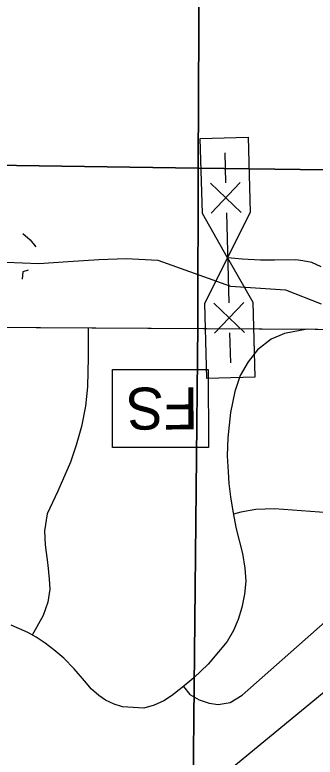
# Model space of a CAD drawing. Extents: x 380424 to 701066, y 1117407 to 1412949.
# Drawn here: x 529737 to 532243, y 1204830 to 1211018 of the extents above; entities that cross this region are included whole.
import ezdxf

# ---------------------------------------------------------------- set-up
doc = ezdxf.new("R2010")
doc.units = 0
for name, color, linetype in [('Culture', 7, 'Continuous'), ('Local Roads Paved', 7, 'Continuous'), ('Local Roads Related Cells', 7, 'Continuous'), ('Mangroves', 7, 'Continuous'), ('Narrow River Creek and Branch and Slough', 7, 'Continuous'), ('Section Lines', 7, 'Continuous'), ('State Park', 7, 'Continuous'), ('US Routes Highway Center Lines', 7, 'Continuous')]:
    doc.layers.add(name, color=color, linetype=linetype)

msp = doc.modelspace()

# ---------------------------------------------------------------- linework, layer by layer
at = {"layer": 'Culture'}
msp.add_lwpolyline([(531352.3, 1207412.5), (530552.3, 1207410.7), (530550.9, 1208060.7), (531350.9, 1208062.5)], close=True, dxfattribs=at)
at = {"layer": 'Local Roads Paved'}
for points in [[(522804.9, 1209240.9), (522905.7, 1209077), (523012.8, 1208925.8), (523163.9, 1208774.5), (523334, 1208667.4), (523453.7, 1208598.1), (523567.1, 1208554), (523712, 1208497.2), (523863.2, 1208472), (524016.9, 1208459.9), (524323.4, 1208443.8), (535966.8, 1208376)], [(532293.1, 1208917.9), (532215.3, 1208953.8), (532140.6, 1208968.7), (532080.8, 1208974.7), (531904.3, 1208971.7), (531787.7, 1208971.7), (531635.1, 1208980.7), (531512.1, 1208992.2)], [(532175, 1208398.1), (531988, 1208362.2), (531876.6, 1208313.1), (531762, 1208224.6), (531683.3, 1208126.3), (531617.8, 1208011.6), (531572, 1207877.2), (531535.9, 1207703.5), (531513, 1207490.5), (531509.7, 1207343.1), (531516.3, 1207207.2), (531522.8, 1207112.2), (531535.9, 1207000.8), (531555.6, 1206879.5), (531585.1, 1206732.1), (531637.5, 1206528.9), (531657.1, 1206404.3), (531663.7, 1206296.2), (531653.9, 1206188.1), (531630.9, 1206076.6), (531601.4, 1205978.3), (531562.1, 1205886.6), (531509.7, 1205794.8), (531437.6, 1205707.8), (531349.2, 1205606.2), (531231.3, 1205491.5), (531133, 1205409.6), (531044.5, 1205340.8), (530979, 1205298.2), (530900.4, 1205262.1), (530812, 1205239.2), (530723.5, 1205242.4), (530635.1, 1205249), (530566.3, 1205271.9), (530494.2, 1205304.7), (530438.5, 1205344), (530376.3, 1205396.5), (530317.3, 1205465.3), (530232.1, 1205566.9), (530146.9, 1205655.4), (530061.8, 1205724.2), (529989.7, 1205779.9), (529914.4, 1205829), (529845.6, 1205868.4), (529704.7, 1205930.6)], [(530348.7, 1208408.7), (530348.7, 1208163.6), (530343.2, 1207915.8), (530326.7, 1207756.2), (530293.7, 1207585.5), (530249.6, 1207431.3), (530200.1, 1207288.1), (530095.5, 1207045.9), (530007.4, 1206858.7), (529985.4, 1206715.5), (529990.9, 1206599.9), (530013, 1206429.2), (530024, 1206313.5), (530029.5, 1206231), (530013, 1206120.8), (529974.4, 1206010.7), (529881.4, 1205847.9)], [(531143.8, 1205418.6), (531198, 1205352.4), (531275.1, 1205308.3), (531357.7, 1205280.8), (531434.7, 1205269.8), (531533.8, 1205286.3), (531632.9, 1205346.9), (532612.6, 1206211.4), (532684.2, 1206305), (532706.2, 1206398.6), (532711.7, 1206486.7), (532695.2, 1206585.8), (532662.2, 1206673.9), (532612.6, 1206739.9), (532530.1, 1206800.5), (532453, 1206844.6), (532353.9, 1206866.6), (531902.6, 1206899.6), (531748.5, 1206894.1), (531621.9, 1206872.1), (531560.4, 1206855.5)]]:
    msp.add_lwpolyline(points, dxfattribs=at)
at = {"layer": 'Local Roads Related Cells'}
for p, q in [((531284.7, 1209986.3), (531684.6, 1209997.3)), ((531301.9, 1209361.5), (531284.7, 1209986.3)), ((531684.6, 1209997.3), (531701.7, 1209372.5)), ((531488.1, 1209866.8), (531495, 1209616.9)), ((531626.8, 1209370.5), (531370, 1209613.5)), ((531617.6, 1209620.3), (531374.6, 1209363.5)), ((531512.1, 1208992.2), (531301.9, 1209361.5)), ((531501.8, 1209367), (531522.4, 1208617.3)), ((531701.7, 1209372.5), (531512.1, 1208992.2)), ((531322.5, 1208611.8), (531512.1, 1208992.2)), ((531512.1, 1208992.2), (531722.4, 1208622.8)), ((531339.7, 1207987), (531322.5, 1208611.8)), ((531654.3, 1208370.8), (531397.5, 1208613.9)), ((531647.4, 1208620.7), (531404.3, 1208364)), ((531722.4, 1208622.8), (531739.5, 1207998)), ((531529.3, 1208367.4), (531536.2, 1208117.5)), ((531739.5, 1207998), (531339.7, 1207987))]:
    msp.add_line(p, q, dxfattribs=at)
at = {"layer": 'Mangroves'}
for points in [[(529802.1, 1209194), (529866, 1209142.9)], [(529866, 1209142.9), (529910.8, 1209085.4)], [(529898, 1209098.2), (529907, 1209098.9)], [(529910.8, 1209085.4), (529911.8, 1209083.7)], [(529847.7, 1208889.7), (529802.1, 1208874.5)], [(529802.1, 1208874.5), (529796.8, 1208815.8)]]:
    msp.add_lwpolyline(points, dxfattribs=at)
at = {"layer": 'Narrow River Creek and Branch and Slough'}
msp.add_lwpolyline([(528382.3, 1210995.1), (528698.4, 1210660), (528676.4, 1210454), (528692.4, 1210217), (528756.4, 1209980), (528866.4, 1209785), (528967.4, 1209611), (529088.4, 1209468), (529204.4, 1209289), (529357.4, 1209125), (529515.4, 1208999), (529663.4, 1208957), (529937.4, 1208946), (530180.4, 1208962), (530438.4, 1208978), (530665.4, 1208988), (530929.4, 1208972), (531535.4, 1208756), (531995.9, 1208725.6), (532292.3, 1208609.4)], dxfattribs=at)
at = {"layer": 'Section Lines'}
for points in [[(531291.5, 1215071.4), (531267.3, 1209738.6), (525952.8, 1209817.2), (525935.5, 1209817.3), (525956.8, 1210996.7), (525950.4, 1215167.4), (525950.5, 1215199.4), (525970.3, 1215199.3)], [(536654.5, 1214912.8), (536654.3, 1214903.1), (536609.2, 1212169.2), (536591.7, 1209670.3), (531267.3, 1209738.6), (531291.5, 1215071.4)], [(531267.3, 1209738.6), (531263.3, 1208428.8), (531223.1, 1204327.9), (529040.4, 1204318), (527261, 1204321), (527260.4, 1204321), (526446.4, 1204322.4), (525909.8, 1204323.3), (525894.1, 1204683), (525935.5, 1209802.8), (525935.5, 1209817.3), (525952.8, 1209817.2)], [(536591.7, 1209670.3), (536586.5, 1208716.3), (536651.9, 1204352.3), (536651.9, 1204352.3), (536031.2, 1204349.6), (534604.3, 1204343.2), (534540.6, 1204342.9), (534014.5, 1204340.5), (531757.2, 1204330.3), (531223.1, 1204327.9), (531263.3, 1208428.8), (531267.3, 1209738.6)]]:
    msp.add_lwpolyline(points, close=True, dxfattribs=at)
at = {"layer": 'State Park'}
msp.add_lwpolyline([(525780.9, 1208435.3), (535966.8, 1208376)], dxfattribs=at)
at = {"layer": 'US Routes Highway Center Lines'}
msp.add_lwpolyline([(528952.8, 1202256.9), (529456.2, 1202987.4), (529581.2, 1203126.5), (540708.1, 1212273.8), (542059.4, 1213384.4), (543182.1, 1214307.3), (547780.5, 1227939.4), (547820.5, 1253981.4), (547841, 1255731.1), (547897.6, 1260558.9), (549054.6, 1268007.9), (550443.2, 1276069.4)], dxfattribs=at)

# ---------------------------------------------------------------- texts
at = {"layer": 'Culture'}
msp.add_text('FS', height=350, rotation=180.13047, dxfattribs=at).set_placement((531265.7, 1207911.8))

doc.saveas('drawing.dxf')
